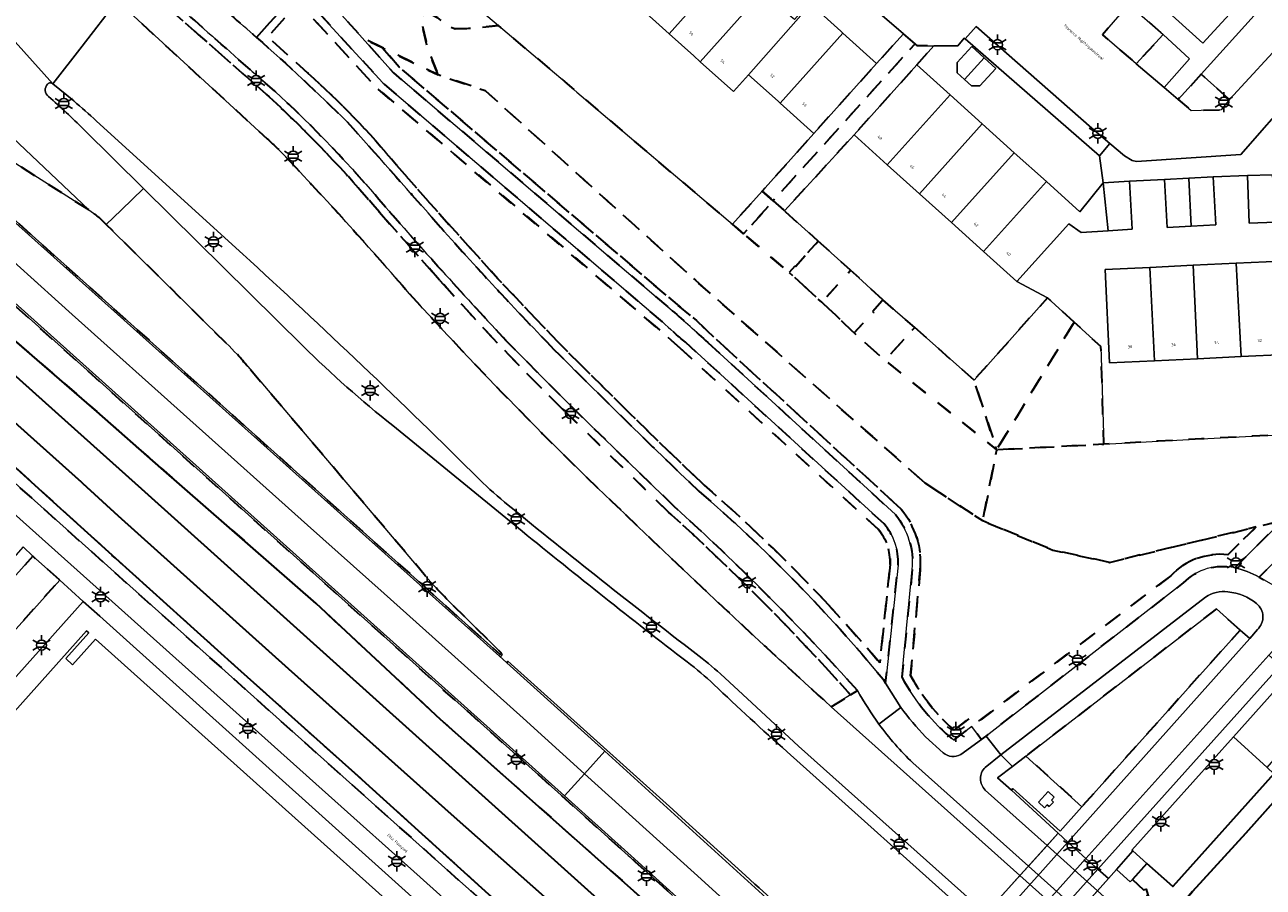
# Model space of a CAD drawing. Extents: x 105780 to 185197, y 477999 to 525027.
# Tile 123 of 562: x 106650 to 106806, y 479043 to 479151. Entities that reach past the tile are written whole.
import ezdxf
from ezdxf.enums import TextEntityAlignment as Align

# ---------------------------------------------------------------- set-up
doc = ezdxf.new("R2010")
doc.units = 0
doc.linetypes.add('XX-HIDDEN', pattern=[4, 2, -2])
for name, color, linetype, lineweight in [('B-GV-GR-MATERIAALGRENS-G', 252, 'XX-HIDDEN', 35), ('B-RO-IE-MEUBILAIR_WEGMEUBILAIR-S', 252, 'Continuous', 25), ('B-RO-IE-TERREINAFSCHEIDING_KUNSTMATIG_SCHUTTING-G', 252, 'IE-TERREINAFSCHEIDING-KUNSTMATIG-DICHT', 18), ('B-WE-GW-WATERGANG_SLOOT_INSTEEK-G', 252, 'Continuous', 30), ('B-WE-KW-KUNSTWERK-GV', 170, 'Continuous', 18), ('B-XX-KG-KADASTRAAL_BEBOUWING-G', 252, 'Continuous', 20), ('B1-WE-OG-BEBOUWING-T18', 7, 'Continuous', 18), ('B1-WE-OG-TERREIN_ERF-GV', 252, 'Continuous', 18), ('B1-WE-OG-TOPOGRAFIE-T18', 10, 'Continuous', 18), ('B1-WE-OG-WEG-GV', 7, 'Continuous', 18), ('B1-WE-VH-VERHARDING_ASFALT-GV', 252, 'Continuous', 18), ('B1-WE-VH-VERHARDING_BETON-GV', 252, 'Continuous', 18), ('B1-WE-VH-VERHARDING_BETONSTRAATSTEEN-GV', 252, 'Continuous', 18), ('B1-WE-VH-VERHARDING_OPEN-GV', 252, 'Continuous', 18), ('B1-WE-VH-VERHARDING_TEGEL-GV', 252, 'Continuous', 18)]:
    doc.layers.add(name, color=color, linetype=linetype, lineweight=lineweight)
doc.styles.add('NLCS-ISO', font='NLCS-ISO.ttf')
doc.styles.add('NLCS-ISO-M200-T18', font='NLCS-ISO.ttf', dxfattribs={"height": 0.36})
doc.linetypes.add('IE-TERREINAFSCHEIDING-KUNSTMATIG-DICHT', pattern='A,8,-1,[82,NLCS.SHX,S=0.75,R=90,X=0,Y=0],-1', length=10)

# ---------------------------------------------------------------- blocks, each defined once
blk = doc.blocks.new('B-SIE-WEG_LICHTMAST-SO')
at = {"ltscale": 0.1}
for p, q in [((-1.1, 0.63), (-2.19, 1.27)), ((0, 1.27), (0, 2.53)), ((1.1, 0.63), (2.19, 1.27)), ((-1.1, -0.63), (-2.19, -1.27)), ((0, -1.27), (0, -2.53)), ((1.1, -0.63), (2.19, -1.27))]:
    blk.add_line(p, q, dxfattribs=at)
at = {"flags": 128}
for points in [[(-1.16, 0.5), (1.16, 0.5)], [(-1.16, -0.5), (1.16, -0.5)]]:
    blk.add_lwpolyline(points, dxfattribs=at)
at = {"ltscale": 0.1}
blk.add_circle((0, 0), 1.27, dxfattribs=at)
at = {"style": 'NLCS-ISO'}
blk.add_attdef('TYPE', text='', height=1.8, dxfattribs=at).set_placement((0, 2.53), align=Align.BOTTOM_CENTER)

msp = doc.modelspace()

# ---------------------------------------------------------------- linework, layer by layer
at = {"layer": 'B-GV-GR-MATERIAALGRENS-G', "flags": 128}
for points in [[(106537.811, 479194.139), (106536.35, 479194.287), (106534.887, 479194.408), (106533.421, 479194.501), (106531.954, 479194.566), (106530.484, 479194.576), (106529.014, 479194.56), (106527.544, 479194.517), (106526.075, 479194.448), (106524.608, 479194.353), (106517.273, 479193.471), (106515.777, 479193.251), (106514.285, 479193.003), (106512.798, 479192.73), (106511.316, 479192.43), (106509.839, 479192.104), (106506.896, 479191.512), (106506.844, 479191.646), (106505.43, 479191.235), (106505.412, 479191.23), (106505.526, 479190.885), (106505.621, 479190.619), (106505.739, 479190.363), (106505.877, 479190.118), (106505.972, 479189.978), (106506.078, 479189.846), (106506.193, 479189.723), (106506.319, 479189.609), (106506.469, 479189.488), (106506.625, 479189.374), (106506.785, 479189.266), (106506.939, 479189.171), (106507.098, 479189.084), (106507.26, 479189.003), (106507.381, 479188.952), (106507.507, 479188.911), (106507.635, 479188.881), (106507.766, 479188.862), (106507.898, 479188.855), (106508.115, 479188.86), (106508.332, 479188.883), (106508.546, 479188.922), (106508.756, 479188.979), (106510.11, 479189.245), (106511.554, 479189.644), (106513.006, 479190.008), (106514.467, 479190.338), (106515.935, 479190.633), (106517.528, 479190.928), (106519.128, 479191.185), (106520.733, 479191.403), (106522.343, 479191.584), (106523.957, 479191.725), (106525.959, 479191.869), (106527.964, 479191.958), (106529.97, 479191.991), (106531.977, 479191.968), (106533.982, 479191.89), (106539.837, 479191.421), (106539.967, 479191.352), (106540.978, 479190.81), (106542.253, 479189.798), (106544.301, 479187.902), (106544.314, 479187.89), (106549.783, 479182.826), (106550.823, 479181.884), (106565.445, 479168.64), (106623.339, 479116.681), (106702.565, 479045.824), (106729.992, 479021.428)], [(106750.167, 479023.505), (106750.919, 479024.342), (106745.8, 479029.045), (106745.218, 479029.577), (106744.775, 479029.984), (106743.431, 479031.211), (106740.67, 479033.736), (106739.502, 479034.799), (106738.615, 479035.609), (106737.247, 479036.851), (106735.529, 479038.415), (106733.802, 479039.98), (106732.44, 479041.217), (106731.597, 479041.978), (106730.378, 479043.083), (106726.917, 479046.205), (106726.249, 479046.808), (106726.038, 479046.998), (106725.216, 479047.739), (106720.044, 479052.383), (106613.349, 479147.99), (106609.183, 479151.747), (106607.709, 479153.101), (106604.924, 479155.676), (106603.406, 479157.1), (106600.8, 479159.569), (106599.165, 479161.135), (106596.416, 479163.806), (106595.145, 479165.047), (106591.102, 479169.073), (106588.279, 479171.411), (106587.938, 479171.676), (106587.705, 479171.867), (106586.993, 479172.408), (106585.382, 479173.657), (106584.674, 479174.17), (106584.203, 479174.528), (106583.506, 479175.017), (106582.414, 479175.808), (106581.33, 479176.542), (106580.601, 479177.053), (106580.066, 479177.398), (106579.379, 479177.863), (106577.738, 479178.898), (106576.904, 479179.436), (106576.617, 479179.606), (106576.279, 479179.819), (106573.118, 479181.675), (106572.237, 479182.229), (106572.111, 479182.306), (106572.06, 479182.338), (106571.898, 479182.436), (106571.349, 479182.772), (106571.125, 479182.905), (106570.992, 479182.986), (106570.804, 479183.097), (106570.455, 479183.304), (106570.119, 479183.498), (106569.915, 479183.618), (106569.769, 479183.701), (106569.554, 479183.825), (106569.052, 479184.107), (106568.746, 479184.278), (106568.647, 479184.334), (106567.733, 479184.833), (106563.749, 479186.83), (106562.515, 479187.389), (106559.61, 479188.642), (106558.874, 479188.959), (106558.323, 479189.16), (106558.312, 479189.164), (106558.301, 479189.168), (106558.29, 479189.172), (106558.279, 479189.176), (106558.268, 479189.18), (106558.257, 479189.184), (106558.246, 479189.188), (106558.235, 479189.192), (106558.224, 479189.196), (106558.218, 479189.198), (106558.21, 479189.201), (106556.077, 479189.977), (106554.281, 479190.631), (106552.677, 479191.112), (106552.672, 479191.114), (106550.749, 479191.691), (106549.599, 479192.036), (106547.118, 479192.627), (106547.107, 479192.63), (106545.411, 479193.034), (106544.844, 479193.169), (106540.031, 479194.025), (106539.3, 479194.202), (106539.269, 479193.964), (106537.811, 479194.139)], [(106679.304, 479149.846), (106684.16, 479155.29), (106665.47, 479171.92), (106668.569, 479175.237), (106668.89, 479175.58), (106666.36, 479177.88)], [(106581.301, 479173.708), (106586.056, 479168.593), (106624.764, 479132.597), (106659.197, 479102.826), (106667.308, 479095.677), (106686.806, 479078.667), (106702.431, 479064.114), (106728.197, 479041.228), (106733.129, 479036.651), (106733.54, 479036.099), (106733.878, 479035.384), (106734.021, 479034.79), (106734.07, 479033.784), (106734.068, 479033.076), (106733.851, 479032.009), (106733.419, 479031.084), (106732.823, 479030.232), (106732.165, 479029.477), (106731.578, 479028.925), (106730.879, 479028.418), (106730.015, 479028.065), (106727.631, 479027.502), (106726.308, 479027.399), (106725.329, 479027.67)], [(106880.441, 479150.387), (106887.104, 479157.864), (106887.972, 479173.648), (106887.031, 479171.81), (106884.03, 479168.141), (106869.442, 479151.854), (106850.82, 479130.959), (106821.005, 479097.629), (106805.382, 479082.003), (106808.124, 479080.435)], [(106725.329, 479027.67), (106723.771, 479028.457), (106720.9, 479030.899), (106691.671, 479057.331), (106676.534, 479070.876), (106661.545, 479084.379), (106655.405, 479089.955), (106654.657, 479090.635), (106630.516, 479112.56), (106574.513, 479162.822), (106570.368, 479166.666)], [(106663.337, 479157.879), (106661.757, 479154.441), (106680.633, 479137.118)], [(106663.747, 479158.852), (106663.337, 479157.879), (106671.977, 479150.227), (106680.887, 479142.386)], [(106680.887, 479142.386), (106671.977, 479150.227), (106663.337, 479157.879)], [(106684.555, 479155.741), (106684.16, 479155.29), (106679.304, 479149.846)], [(106730.343, 479114.093), (106695.187, 479144.146), (106684.555, 479155.741)], [(106685.75, 479145.358), (106680.716, 479149.928), (106684.566, 479154.25), (106694.491, 479143.425), (106729.687, 479113.339), (106732.569, 479110.786)], [(106732.569, 479110.786), (106729.687, 479113.339), (106694.491, 479143.425), (106684.566, 479154.25), (106680.716, 479149.928), (106685.75, 479145.358)], [(106695.089, 479148.575), (106692.594, 479149.788), (106696.535, 479145.394), (106731.573, 479115.493)], [(106760.383, 479090.54), (106736.734, 479112.239), (106734.611, 479114.258), (106732.218, 479116.257), (106697.235, 479146.111), (106695.089, 479148.575)], [(106763.377, 479093.818), (106734.497, 479119.326), (106708.038, 479143.176), (106702.143, 479145.144), (106695.089, 479148.575), (106697.235, 479146.111), (106732.218, 479116.257), (106734.611, 479114.258), (106736.734, 479112.239), (106760.383, 479090.54)], [(106658.19, 479128.161), (106643.412, 479137.544), (106631.125, 479145.315), (106629.896, 479143.884), (106639.964, 479134.876), (106641.331, 479136.352), (106641.906, 479135.863), (106642.731, 479135.148), (106642.35, 479134.721), (106641.455, 479133.541), (106709.954, 479072.254), (106710.115, 479072.419), (106703.281, 479079.185)], [(106735.594, 479093.55), (106731.115, 479097.844), (106726.349, 479102.475), (106717.215, 479111.538), (106709.659, 479119.515), (106702.29, 479127.679), (106696.906, 479133.78)], [(106696.906, 479133.78), (106702.29, 479127.679), (106709.659, 479119.515), (106717.215, 479111.538), (106726.349, 479102.475), (106731.115, 479097.844), (106735.594, 479093.55)], [(106694.754, 479127.871), (106702.329, 479119.343)], [(106702.329, 479119.343), (106694.754, 479127.871)], [(106675.485, 479111.405), (106660.396, 479126.342)], [(106731.81, 479090.884), (106724.655, 479097.851), (106718.739, 479103.597), (106710.798, 479111.631)], [(106758.213, 479088.698), (106733.238, 479111.529)], [(106736.051, 479111.508), (106759.657, 479089.849)], [(106732.569, 479110.786), (106757.49, 479088.004)], [(106757.49, 479088.004), (106732.569, 479110.786)], [(106700.571, 479082.129), (106678.206, 479108.46)], [(106718.041, 479102.88), (106723.957, 479097.134), (106731.127, 479090.154)], [(106731.127, 479090.154), (106723.957, 479097.134), (106718.041, 479102.88)], [(106801.445, 479084.808), (106805.022, 479088.301), (106786.571, 479083.85), (106779.451, 479085.386), (106770.623, 479089.075), (106763.377, 479093.818)], [(106802.324, 479083.162), (106808.271, 479089.085), (106805.022, 479088.301), (106801.445, 479084.808)], [(106758.983, 479083.584), (106757.688, 479071.204), (106755.973, 479073.227), (106752.999, 479076.58), (106750.735, 479079.041)], [(106750.735, 479079.041), (106752.999, 479076.58), (106755.973, 479073.227), (106757.688, 479071.204), (106758.983, 479083.584)], [(106758.102, 479069.168), (106758.417, 479068.667), (106759.981, 479083.51)], [(106761.765, 479082.972), (106760.449, 479069.43)], [(106761.553, 479069.625), (106762.761, 479082.88)], [(106762.761, 479082.88), (106761.553, 479069.625)], [(106794.3, 479082.168), (106770.182, 479063.923), (106769.467, 479064.643), (106767.016, 479062.769)], [(106767.016, 479062.769), (106769.467, 479064.643), (106770.182, 479063.923), (106794.3, 479082.168)], [(106766.983, 479061.485), (106769.264, 479063.229), (106770.488, 479061.56), (106771.041, 479062.01), (106795.891, 479081.279)], [(106754.015, 479067.199), (106754.859, 479067.727)], [(106751.58, 479065.677), (106754.015, 479067.199)]]:
    msp.add_lwpolyline(points, dxfattribs=at)
for points in [[(106681.556, 479143.129, -0.0015485), (106663.747, 479158.852)], [(106672.676, 479155.496, -0.0078211), (106679.304, 479149.846)], [(106679.304, 479149.846, -0.0140676), (106690.712, 479139.22)], [(106696.906, 479133.78, 0.03906), (106685.75, 479145.358)], [(106685.75, 479145.358, -0.03906), (106696.906, 479133.78)], [(106680.887, 479142.386, -0.0317802), (106694.754, 479127.871)], [(106694.754, 479127.871, 0.0317802), (106680.887, 479142.386)], [(106695.511, 479128.525, 0.0316891), (106681.556, 479143.129)], [(106690.712, 479139.22, -0.002646), (106701.544, 479127.013)], [(106680.633, 479137.118, -0.0264363), (106683.294, 479134.483)], [(106683.294, 479134.483, -0.0114264), (106698.547, 479117.615)], [(106660.396, 479126.342, 0.0668118), (106658.19, 479128.161)], [(106710.798, 479111.631, -0.0092913), (106695.511, 479128.525)], [(106701.544, 479127.013, 0.0119517), (106716.5, 479110.839)], [(106702.329, 479119.343, 0.0173737), (106718.041, 479102.88)], [(106718.041, 479102.88, -0.0173737), (106702.329, 479119.343)], [(106698.547, 479117.615, 0.0189607), (106725.703, 479089.868)], [(106733.238, 479111.529, -0.0177812), (106730.343, 479114.093)], [(106731.573, 479115.493, -0.0069685), (106736.051, 479111.508)], [(106678.206, 479108.46, 0.0289412), (106675.485, 479111.405)], [(106716.5, 479110.839, 0.0068589), (106734.92, 479092.811)], [(106734.92, 479092.811, -0.0419647), (106758.102, 479069.168)], [(106750.735, 479079.041, 0.0258345), (106735.594, 479093.55)], [(106735.594, 479093.55, -0.0258345), (106750.735, 479079.041)], [(106754.859, 479067.727, 0.0273991), (106731.81, 479090.884)], [(106725.703, 479089.868, 0.0070704), (106751.58, 479065.677)], [(106731.127, 479090.154, -0.026678), (106754.015, 479067.199)], [(106754.015, 479067.199, 0.026678), (106731.127, 479090.154)], [(106759.657, 479089.849, -0.1974997), (106761.765, 479082.972)], [(106762.761, 479082.88, 0.1992264), (106760.383, 479090.54)], [(106760.383, 479090.54, -0.1992264), (106762.761, 479082.88)], [(106757.49, 479088.004, -0.1861994), (106758.983, 479083.584)], [(106758.983, 479083.584, 0.1861994), (106757.49, 479088.004)], [(106759.981, 479083.51, 0.1897077), (106758.213, 479088.698)], [(106801.445, 479084.808, 0.2398742), (106794.3, 479082.168)], [(106794.3, 479082.168, -0.2398742), (106801.445, 479084.808)], [(106795.891, 479081.279, -0.2631509), (106802.324, 479083.162)], [(106703.281, 479079.185, -0.0183918), (106700.571, 479082.129)], [(106760.449, 479069.43, 0.0944112), (106766.983, 479061.485)], [(106767.016, 479062.769, -0.0893787), (106761.553, 479069.625)], [(106761.553, 479069.625, 0.0893787), (106767.016, 479062.769)]]:
    msp.add_lwpolyline(points, format="xyb", dxfattribs=at)
for points in [[(106702.143, 479145.144), (106700.819, 479148.454), (106699.93, 479152.33), (106700.47, 479152.73), (106701.4, 479152.67), (106702.09, 479152.3), (106703.35, 479151.28), (106704.27, 479150.94), (106705.95, 479150.96), (106709.718, 479151.361), (106706.805, 479153.821), (106705.31, 479153.04), (106704.37, 479152.88), (106701.58, 479153.15), (106691.54, 479156.45), (106689.36, 479157.57), (106687.453, 479155.522), (106692.594, 479149.788), (106695.089, 479148.575)], [(106789.02, 479154.01), (106785.67, 479150.19), (106789.938, 479146.547), (106793.32, 479150.21)], [(106740.561, 479125.159), (106739.143, 479126.365), (106719.599, 479142.971), (106718.13, 479144.257), (106716.22, 479145.87), (106714.081, 479147.677), (106709.718, 479151.361), (106705.95, 479150.96), (106704.27, 479150.94), (106703.35, 479151.28), (106702.09, 479152.3), (106701.4, 479152.67), (106700.47, 479152.73), (106699.93, 479152.33), (106700.819, 479148.454), (106702.143, 479145.144), (106708.038, 479143.176), (106734.497, 479119.326), (106763.377, 479093.818), (106770.623, 479089.075), (106771.851, 479095.299), (106772.385, 479098.006), (106758.329, 479109.252), (106754.444, 479112.705), (106752.14, 479114.928), (106750.387, 479116.545), (106748.03, 479118.72), (106746.298, 479120.285)], [(106762.112, 479149.06), (106760.655, 479150.316), (106757.285, 479146.59), (106749.398, 479137.789), (106742.89, 479130.537), (106744.275, 479129.299)], [(106762.331, 479146.388), (106764.461, 479148.79), (106762.413, 479148.8), (106762.112, 479149.06), (106744.275, 479129.299), (106745.69, 479128.039), (106754.441, 479137.613)], [(106798.089, 479145.215), (106795.197, 479142.06), (106796.86, 479140.64), (106800.623, 479140.751), (106801.683, 479142.025)], [(106744.275, 479129.299), (106742.89, 479130.537), (106739.143, 479126.365), (106740.561, 479125.159)], [(106745.69, 479128.039), (106744.275, 479129.299), (106740.561, 479125.159), (106746.298, 479120.285), (106747.01, 479121.09), (106747.069, 479121.034), (106749.95, 479124.233)], [(106749.95, 479124.233), (106747.069, 479121.034), (106747.01, 479121.09), (106746.298, 479120.285), (106748.03, 479118.72), (106750.387, 479116.545), (106754.014, 479120.572)], [(106758.08, 479116.873), (106754.014, 479120.572), (106750.387, 479116.545), (106752.14, 479114.928), (106754.444, 479112.705), (106756.94, 479115.33), (106756.824, 479115.434)], [(106782.132, 479114.044), (106778.763, 479117.112), (106769.535, 479106.752), (106772.385, 479098.006)], [(106758.08, 479116.873), (106756.824, 479115.434), (106756.94, 479115.33), (106754.444, 479112.705), (106758.329, 479109.252), (106762.083, 479113.375)], [(106782.132, 479114.044), (106772.385, 479098.006), (106785.853, 479098.718), (106785.502, 479110.975)], [(106769.535, 479106.752), (106762.083, 479113.375), (106758.329, 479109.252), (106772.385, 479098.006)], [(106817.823, 479098.599), (106815.904, 479100.302), (106810.75, 479100.031), (106803.664, 479099.657), (106798.131, 479099.365), (106792.703, 479099.079), (106785.853, 479098.718), (106772.385, 479098.006), (106771.851, 479095.299), (106770.623, 479089.075), (106779.451, 479085.386), (106786.571, 479083.85), (106805.022, 479088.301), (106808.271, 479089.085)], [(106654.515, 479081.656), (106651.158, 479084.632), (106621.177, 479051.182), (106624.514, 479048.18), (106654.553, 479081.622)], [(106802.994, 479075.341), (106800.009, 479078.02), (106776.068, 479059.505), (106783.101, 479053.135)]]:
    msp.add_lwpolyline(points, close=True, dxfattribs=at)
at = {"layer": 'B-RO-IE-TERREINAFSCHEIDING_KUNSTMATIG_SCHUTTING-G', "flags": 128}
for points in [[(106804.207, 479074.284), (106802.994, 479075.341), (106783.101, 479053.135), (106780.352, 479050.05), (106774.431, 479055.422), (106774.254, 479055.225), (106780.122, 479049.796), (106781.314, 479048.693)], [(106802.185, 479061.936), (106809.216, 479069.785), (106808.074, 479070.891), (106785.101, 479045.284), (106786.431, 479044.087), (106787.436, 479045.219), (106789.522, 479047.568), (106789.377, 479047.685)], [(106751.534, 479015.3), (106781.314, 479048.693), (106780.122, 479049.796), (106750.089, 479016.59)], [(106756.603, 479010.772), (106786.431, 479044.087), (106785.101, 479045.284), (106755.237, 479011.992), (106755.402, 479011.845)]]:
    msp.add_lwpolyline(points, close=True, dxfattribs=at)
at = {"layer": 'B-WE-GW-WATERGANG_SLOOT_INSTEEK-G', "flags": 128}
for points in [[(106864.382, 479089.73), (106866.227, 479092.109), (106868.209, 479094.391), (106890.047, 479118.708), (106900.311, 479130.059), (106917.399, 479149.19), (106932.005, 479165.409), (106918.595, 479178.021), (106907.593, 479165.795), (106883.759, 479139.14), (106828.835, 479077.991), (106814.47, 479061.873), (106803.729, 479049.822), (106797.014, 479042.489), (106794.981, 479040.143), (106793.244, 479038.231), (106763.49, 479005.024), (106776.564, 478993.275), (106806.549, 479026.282), (106808.65, 479028.626), (106816.403, 479037.017), (106824.289, 479045.56), (106847.641, 479071.621)], [(106574.36, 479171.952), (106573.658, 479171.314), (106573.494, 479170.901), (106573.808, 479168.923), (106594.028, 479150.522), (106657.298, 479093.931), (106657.463, 479093.781), (106661.916, 479089.721), (106683.316, 479070.485), (106704.153, 479051.846), (106718.436, 479039.186), (106723.339, 479034.578), (106725.93, 479032.415), (106728.292, 479032.249), (106729.326, 479033.348), (106728.849, 479035.575), (106664.847, 479093.076), (106656.842, 479100.245), (106613.597, 479138.969), (106576.787, 479171.809), (106574.73, 479172.031)]]:
    msp.add_lwpolyline(points, close=True, dxfattribs=at)
for points in [[(106572.046, 479176.07), (106574.36, 479171.952), (106574.73, 479172.031), (106576.787, 479171.809), (106613.597, 479138.969), (106656.842, 479100.245), (106664.847, 479093.076), (106728.849, 479035.575), (106729.326, 479033.348), (106732.823, 479030.232), (106733.419, 479031.084), (106733.851, 479032.009), (106734.068, 479033.076), (106734.07, 479033.784), (106734.021, 479034.79), (106733.878, 479035.384), (106733.54, 479036.099), (106733.129, 479036.651), (106728.197, 479041.228), (106702.431, 479064.114), (106686.806, 479078.667), (106667.308, 479095.677), (106659.197, 479102.826), (106624.764, 479132.597)], [(106570.368, 479166.666), (106574.513, 479162.822), (106630.516, 479112.56), (106654.657, 479090.635), (106655.405, 479089.955), (106661.545, 479084.379), (106676.534, 479070.876), (106691.671, 479057.331), (106720.9, 479030.899)], [(106718.436, 479039.186), (106704.153, 479051.846), (106683.316, 479070.485), (106661.916, 479089.721), (106657.463, 479093.781), (106657.298, 479093.931), (106594.028, 479150.522)], [(106807.249, 479057.263), (106794.544, 479043.112), (106791.249, 479045.986), (106789.448, 479043.982), (106790.833, 479042.682), (106791.174, 479042.765), (106791.405, 479042.053), (106792.377, 479039.061), (106793.244, 479038.231), (106794.981, 479040.143), (106797.014, 479042.489), (106803.729, 479049.822), (106814.47, 479061.873)]]:
    msp.add_lwpolyline(points, dxfattribs=at)
at = {"layer": 'B-WE-KW-KUNSTWERK-GV', "flags": 128}
msp.add_lwpolyline([(106750.089, 479016.59), (106751.534, 479015.3), (106753.767, 479013.305), (106755.237, 479011.992), (106756.603, 479010.772), (106786.431, 479044.087), (106785.101, 479045.284), (106783.602, 479046.633), (106781.314, 479048.693), (106780.122, 479049.796)], close=True, dxfattribs=at)
at = {"layer": 'B-XX-KG-KADASTRAAL_BEBOUWING-G', "flags": 128}
for points in [[(106739.061, 479159.145), (106737.841, 479160.238), (106734.973, 479162.807), (106727.084, 479153.985), (106729.942, 479151.424), (106731.184, 479150.311)], [(106742.989, 479155.624), (106742.195, 479156.336), (106739.061, 479159.145), (106731.184, 479150.311), (106734.297, 479147.522), (106735.101, 479146.801)], [(106748.991, 479154.022), (106748.818, 479154.177), (106746.941, 479152.083), (106746.55, 479152.434), (106742.989, 479155.624), (106735.101, 479146.801), (106739.301, 479143.038), (106741.188, 479145.145)], [(106753.038, 479150.396), (106752.781, 479150.626), (106748.991, 479154.022), (106741.188, 479145.145), (106744.894, 479141.824), (106745.173, 479141.574)], [(106753.038, 479150.396), (106745.173, 479141.574), (106749.398, 479137.789), (106757.285, 479146.59)], [(106770.811, 479147.299), (106769.267, 479148.714), (106767.431, 479146.712), (106767.419, 479145.4), (106768.334, 479144.56)], [(106770.811, 479147.299), (106768.334, 479144.56), (106769.21, 479143.757), (106770.254, 479143.747), (106772.277, 479145.954)], [(106766.52, 479142.621), (106762.331, 479146.388), (106754.441, 479137.613), (106758.624, 479133.841)], [(106770.56, 479138.988), (106766.52, 479142.621), (106758.624, 479133.841), (106762.658, 479130.202)], [(106774.6, 479135.356), (106770.56, 479138.988), (106762.658, 479130.202), (106766.693, 479126.563)], [(106778.631, 479131.731), (106774.6, 479135.356), (106766.693, 479126.563), (106770.708, 479122.942)], [(106786.389, 479125.551), (106785.778, 479131.579), (106782.854, 479127.933), (106778.631, 479131.731), (106770.708, 479122.942), (106774.902, 479119.159), (106781.437, 479126.404), (106783.027, 479125.328)], [(106789.084, 479131.76), (106785.778, 479131.579), (106786.389, 479125.551), (106789.414, 479125.751)], [(106796.56, 479132.154), (106793.489, 479131.988), (106793.814, 479125.955), (106796.849, 479126.118)], [(106799.608, 479132.318), (106796.56, 479132.154), (106796.849, 479126.118), (106799.933, 479126.284)], [(106807.076, 479132.594), (106803.911, 479132.478), (106804.129, 479126.494), (106807.446, 479126.615)], [(106791.654, 479120.936), (106786.022, 479120.666), (106786.584, 479108.929), (106792.216, 479109.199)], [(106797.086, 479121.196), (106791.654, 479120.936), (106792.216, 479109.199), (106797.648, 479109.459)], [(106802.499, 479121.455), (106797.086, 479121.196), (106797.648, 479109.459), (106803.126, 479109.721)], [(106802.499, 479121.455), (106803.126, 479109.721), (106808.711, 479109.989), (106808.149, 479121.726)]]:
    msp.add_lwpolyline(points, close=True, dxfattribs=at)
msp.add_lwpolyline([(106721.823, 479017.946), (106659.049, 479074.18), (106656.136, 479070.983), (106655.307, 479071.769), (106658.199, 479074.992), (106657.937, 479075.239), (106639.103, 479054.221), (106639.323, 479054.005), (106643.129, 479050.595), (106633.632, 479040.009)], dxfattribs=at)
at = {"layer": 'B1-WE-OG-TERREIN_ERF-GV', "flags": 128}
for points in [[(106786.71, 479159.659), (106798.3, 479149.13), (106817.832, 479170.424)], [(106748.991, 479154.022), (106752.781, 479150.626), (106753.038, 479150.396), (106757.285, 479146.59), (106760.655, 479150.316), (106752.03, 479157.75)], [(106706.805, 479153.821), (106709.718, 479151.361), (106714.081, 479147.677), (106716.22, 479145.87), (106718.13, 479144.257), (106719.599, 479142.971), (106739.143, 479126.365), (106742.89, 479130.537), (106749.398, 479137.789), (106745.173, 479141.574), (106744.894, 479141.824), (106741.188, 479145.145), (106739.301, 479143.038), (106735.101, 479146.801), (106734.297, 479147.522), (106731.184, 479150.311), (106729.942, 479151.424), (106727.084, 479153.985)], [(106807.446, 479126.615), (106804.129, 479126.494), (106803.911, 479132.478), (106799.608, 479132.318), (106799.933, 479126.284), (106796.849, 479126.118), (106793.814, 479125.955), (106793.489, 479131.988), (106789.084, 479131.76), (106789.414, 479125.751), (106786.389, 479125.551), (106783.027, 479125.328), (106781.437, 479126.404), (106774.902, 479119.159), (106778.763, 479117.112), (106782.132, 479114.044), (106785.502, 479110.975), (106785.853, 479098.718), (106792.703, 479099.079), (106798.131, 479099.365), (106803.664, 479099.657), (106810.75, 479100.031)], [(106633.632, 479040.009), (106643.129, 479050.595), (106639.323, 479054.005), (106639.103, 479054.221), (106657.937, 479075.239), (106658.199, 479074.992), (106655.307, 479071.769), (106656.136, 479070.983), (106659.049, 479074.18), (106721.823, 479017.946)]]:
    msp.add_lwpolyline(points, dxfattribs=at)
for points in [[(106785.3, 479134.96), (106768.435, 479149.656), (106768.285, 479149.76), (106767.497, 479148.775), (106764.461, 479148.79), (106762.331, 479146.388), (106766.52, 479142.621), (106770.56, 479138.988), (106774.6, 479135.356), (106778.631, 479131.731), (106782.854, 479127.933), (106785.778, 479131.579)], [(106770.254, 479143.747), (106769.21, 479143.757), (106768.334, 479144.56), (106767.419, 479145.4), (106767.431, 479146.712), (106769.267, 479148.714), (106770.811, 479147.299), (106772.277, 479145.954)], [(106766.693, 479126.563), (106762.658, 479130.202), (106758.624, 479133.841), (106754.441, 479137.613), (106745.69, 479128.039), (106749.95, 479124.233), (106754.014, 479120.572), (106758.08, 479116.873), (106762.083, 479113.375), (106769.535, 479106.752), (106778.763, 479117.112), (106774.902, 479119.159), (106770.708, 479122.942)], [(106797.086, 479121.196), (106802.499, 479121.455), (106808.149, 479121.726), (106808.711, 479109.989), (106803.126, 479109.721), (106797.648, 479109.459), (106792.216, 479109.199), (106786.584, 479108.929), (106786.022, 479120.666), (106791.654, 479120.936)], [(106720.528, 479022.39), (106698.851, 479041.805), (106659.607, 479077.091), (106657.512, 479078.92), (106627.548, 479045.488), (106629.621, 479043.617), (106629.854, 479043.406), (106633.632, 479040.009), (106633.18, 479039.498), (106650.001, 479024.421), (106649.551, 479023.852), (106656.792, 479017.354), (106657.699, 479018.45), (106661.454, 479015.094), (106660.524, 479014.03), (106667.712, 479007.53), (106668.248, 479008.124), (106677.301, 479000), (106692.824, 478986.07), (106695.764, 478983.368), (106707.641, 478996.609), (106726.199, 479017.304)]]:
    msp.add_lwpolyline(points, close=True, dxfattribs=at)
at = {"layer": 'B1-WE-OG-WEG-GV', "flags": 128}
msp.add_lwpolyline([(106814.93, 479081.187), (106808.099, 479073.835), (106809.54, 479072.503), (106808.074, 479070.891), (106809.216, 479069.785), (106802.185, 479061.936), (106806.391, 479058.054), (106811.785, 479064.255), (106824.433, 479078.796), (106828.558, 479083.714), (106831.058, 479087.346), (106839.086, 479095.685), (106843.753, 479100.883)], dxfattribs=at)
at = {"layer": 'B1-WE-VH-VERHARDING_ASFALT-GV', "flags": 128}
for points in [[(106569.346, 479218.686), (106560.288, 479218.156), (106588.07, 479193.05), (106613.814, 479169.851), (106620.224, 479164.03), (106628.407, 479156.299), (106640.583, 479144.795), (106658.19, 479128.161)], [(106625.605, 479148.733), (106631.125, 479145.315), (106643.412, 479137.544), (106658.19, 479128.161), (106640.583, 479144.795), (106628.407, 479156.299), (106620.224, 479164.03)], [(106653.688, 479144.014), (106635.774, 479163.977)], [(106635.774, 479163.977), (106653.688, 479144.014), (106657.36, 479148.759), (106661.757, 479154.441)], [(106661.757, 479154.441), (106657.36, 479148.759), (106653.688, 479144.014), (106656.317, 479141.867)], [(106680.633, 479137.118), (106661.757, 479154.441)], [(106659.171, 479139.333), (106677.559, 479122.612)], [(106660.396, 479126.342), (106662.257, 479128.143), (106665.078, 479130.872), (106657.537, 479138.319)], [(106685.163, 479111.035), (106665.078, 479130.872), (106662.257, 479128.143)], [(106662.257, 479128.143), (106660.396, 479126.342), (106675.485, 479111.405)], [(106729.992, 479021.428), (106702.565, 479045.824), (106623.339, 479116.681)], [(106625.104, 479111.16), (106688.353, 479054.584), (106699.871, 479044.281), (106727.914, 479019.105)], [(106710.798, 479111.631), (106718.739, 479103.597), (106724.655, 479097.851), (106731.81, 479090.884)], [(106678.206, 479108.46), (106700.571, 479082.129)], [(106712.701, 479087.771), (106696.429, 479101.048)], [(106808.124, 479080.435), (106805.382, 479082.003)], [(106795.891, 479081.279), (106771.041, 479062.01), (106772.919, 479059.671), (106798.659, 479079.474)], [(106805.181, 479075.426), (106804.207, 479074.284), (106781.314, 479048.693), (106783.602, 479046.633), (106806.595, 479072.191), (106808.099, 479073.835), (106814.93, 479081.187)], [(106703.281, 479079.185), (106710.115, 479072.419), (106710.162, 479072.348), (106710.179, 479072.265), (106710.165, 479072.181), (106710.12, 479072.109), (106710.052, 479072.058), (106709.97, 479072.036), (106709.886, 479072.046), (106709.868, 479072.056), (106709.811, 479072.086), (106710.758, 479071.203), (106710.892, 479071.441), (106721.277, 479062.116), (106731.641, 479052.768), (106732.768, 479051.747), (106740.806, 479044.464), (106741.983, 479043.397), (106742.505, 479042.922), (106752.305, 479034.002), (106759.713, 479027.23), (106769.984, 479038.587), (106746.017, 479060.041)], [(106737.639, 479069.827), (106741.588, 479066.179), (106747.454, 479060.733), (106771, 479039.71), (106775.306, 479044.471), (106751.58, 479065.677)], [(106757.583, 479063.511), (106760.341, 479065.601), (106758.417, 479068.667), (106758.102, 479069.168)]]:
    msp.add_lwpolyline(points, dxfattribs=at)
at = {"layer": 'B1-WE-VH-VERHARDING_ASFALT-GV'}
for points in [[(106663.747, 479158.852, 0.0015485), (106681.556, 479143.129)], [(106679.304, 479149.846, 0.0078211), (106672.676, 479155.496)], [(106690.712, 479139.22, 0.0140676), (106679.304, 479149.846)], [(106653.148, 479142.433, -0.4658861), (106653.025, 479143.985)], [(106653.025, 479143.985, -0.4268889), (106653.688, 479144.014)], [(106657.537, 479138.319, 0.0158792), (106653.148, 479142.433)], [(106681.556, 479143.129, -0.0316891), (106695.511, 479128.525)], [(106656.317, 479141.867, -0.0070499), (106659.171, 479139.333)], [(106701.544, 479127.013, 0.002646), (106690.712, 479139.22)], [(106683.294, 479134.483, 0.0264363), (106680.633, 479137.118)], [(106698.547, 479117.615, 0.0114264), (106683.294, 479134.483)], [(106658.19, 479128.161, -0.0668118), (106660.396, 479126.342)], [(106695.511, 479128.525, 0.0092913), (106710.798, 479111.631)], [(106716.5, 479110.839, -0.0119517), (106701.544, 479127.013)], [(106677.559, 479122.612, -0.0103083), (106707.335, 479094.279)], [(106725.703, 479089.868, -0.0189607), (106698.547, 479117.615)], [(106675.485, 479111.405, -0.0289412), (106678.206, 479108.46)], [(106696.429, 479101.048, -0.0262066), (106685.163, 479111.035)], [(106734.92, 479092.811, -0.0068589), (106716.5, 479110.839)], [(106707.335, 479094.279, 0.0214439), (106710.959, 479091.052)], [(106758.102, 479069.168, 0.0419647), (106734.92, 479092.811)], [(106710.959, 479091.052, 0.0083441), (106734.577, 479072.367)], [(106731.81, 479090.884, -0.0273991), (106754.859, 479067.727)], [(106751.58, 479065.677, -0.0070704), (106725.703, 479089.868)], [(106733.445, 479071.326, -0.0066962), (106712.701, 479087.771)], [(106802.324, 479083.162, 0.2631509), (106795.891, 479081.279)], [(106805.382, 479082.003, 0.0808135), (106802.324, 479083.162)], [(106700.571, 479082.129, 0.0183918), (106703.281, 479079.185)], [(106798.659, 479079.474, -0.1924927), (106801.465, 479080.136)], [(106801.465, 479080.136, -0.1581402), (106805.065, 479078.661)], [(106805.065, 479078.661, -0.4612), (106805.181, 479075.426)], [(106734.577, 479072.367, -0.017829), (106737.639, 479069.827)], [(106736.822, 479068.495, 0.0280381), (106733.445, 479071.326)], [(106746.017, 479060.041, -0.0093491), (106736.822, 479068.495)], [(106754.859, 479067.727, 0.024204), (106757.583, 479063.511)]]:
    msp.add_lwpolyline(points, format="xyb", dxfattribs=at)
at = {"layer": 'B1-WE-VH-VERHARDING_ASFALT-GV', "flags": 128}
for points in [[(106808.074, 479070.891), (106806.595, 479072.191), (106783.602, 479046.633), (106785.101, 479045.284)], [(106807.249, 479057.263), (106806.391, 479058.054), (106802.185, 479061.936), (106789.377, 479047.685), (106789.522, 479047.568), (106791.249, 479045.986), (106794.544, 479043.112)], [(106723.099, 479060.113), (106720.54, 479057.281), (106734.342, 479044.807), (106761.007, 479020.589), (106767.153, 479014.986), (106769.669, 479017.795)], [(106718.029, 479054.503), (106720.191, 479052.547), (106726.396, 479046.973), (106732.586, 479041.381), (106738.761, 479035.773), (106744.921, 479030.148), (106751.065, 479024.506), (106764.634, 479012.174), (106764.635, 479012.176), (106767.153, 479014.986), (106761.007, 479020.589), (106734.342, 479044.807), (106720.54, 479057.281)], [(106783.602, 479046.633), (106781.314, 479048.693), (106751.534, 479015.3), (106753.767, 479013.305)], [(106785.101, 479045.284), (106783.602, 479046.633), (106753.767, 479013.305), (106755.237, 479011.992)], [(106775.306, 479044.471), (106771, 479039.71), (106777.398, 479033.998), (106781.677, 479038.778)]]:
    msp.add_lwpolyline(points, close=True, dxfattribs=at)
at = {"layer": 'B1-WE-VH-VERHARDING_BETON-GV', "flags": 128}
msp.add_lwpolyline([(106648.595, 479126.857), (106709.852, 479072.07), (106709.868, 479072.056), (106709.886, 479072.046), (106709.97, 479072.036), (106710.052, 479072.058), (106710.12, 479072.109), (106710.165, 479072.181), (106710.179, 479072.265), (106710.162, 479072.348), (106710.115, 479072.419), (106709.954, 479072.254), (106641.455, 479133.541)], dxfattribs=at)
for points in [[(106646.078, 479124.03), (106646.985, 479123.223), (106656.097, 479115.02), (106685.71, 479088.524), (106695.354, 479079.955), (106702.594, 479073.427), (106712.83, 479064.249), (106720.54, 479057.281), (106723.099, 479060.113), (106710.758, 479071.203), (106709.811, 479072.086), (106709.868, 479072.056), (106709.852, 479072.07), (106648.595, 479126.857)], [(106646.078, 479124.03), (106643.565, 479121.208), (106718.029, 479054.503), (106720.54, 479057.281), (106712.83, 479064.249), (106702.594, 479073.427), (106695.354, 479079.955), (106685.71, 479088.524), (106656.097, 479115.02), (106646.985, 479123.223)], [(106710.892, 479071.441), (106710.758, 479071.203), (106723.099, 479060.113), (106769.669, 479017.795), (106769.833, 479017.978), (106766.106, 479021.386), (106759.713, 479027.23), (106752.305, 479034.002), (106742.505, 479042.922), (106741.983, 479043.397), (106740.806, 479044.464), (106732.768, 479051.747), (106731.641, 479052.768), (106721.277, 479062.116)], [(106791.249, 479045.986), (106789.522, 479047.568), (106787.436, 479045.219), (106789.172, 479043.675), (106789.448, 479043.982)]]:
    msp.add_lwpolyline(points, close=True, dxfattribs=at)
at = {"layer": 'B1-WE-VH-VERHARDING_BETONSTRAATSTEEN-GV', "flags": 128}
for points in [[(106814.013, 479155.479), (106801.683, 479142.025), (106800.623, 479140.751), (106796.86, 479140.64), (106795.197, 479142.06), (106793.456, 479143.545), (106789.938, 479146.547), (106785.67, 479150.19), (106789.02, 479154.01), (106756.547, 479183.074), (106756.72, 479185.46), (106757.196, 479185.987), (106777.451, 479208.419), (106779.527, 479210.693)], [(106752.03, 479157.75), (106760.655, 479150.316), (106762.112, 479149.06), (106762.413, 479148.8), (106764.461, 479148.79), (106767.497, 479148.775), (106768.285, 479149.76), (106768.435, 479149.656), (106769.791, 479151.234), (106784.334, 479138.452), (106786.618, 479136.506), (106788.443, 479134.951), (106789.425, 479134.37), (106789.953, 479134.235), (106803.106, 479135.151), (106809.918, 479142.94)], [(106613.349, 479147.99), (106720.044, 479052.383), (106725.216, 479047.739), (106726.038, 479046.998), (106726.249, 479046.808), (106726.917, 479046.205), (106730.378, 479043.083), (106731.597, 479041.978)], [(106656.317, 479141.867), (106653.688, 479144.014)], [(106677.559, 479122.612), (106659.171, 479139.333)], [(106657.537, 479138.319), (106665.078, 479130.872), (106685.163, 479111.035)], [(106732.586, 479041.381), (106726.396, 479046.973), (106720.191, 479052.547), (106718.029, 479054.503), (106643.565, 479121.208)], [(106696.429, 479101.048), (106712.701, 479087.771)], [(106746.017, 479060.041), (106769.984, 479038.587), (106771, 479039.71), (106747.454, 479060.733), (106741.588, 479066.179), (106737.639, 479069.827)], [(106754.859, 479067.727), (106754.015, 479067.199), (106751.58, 479065.677), (106775.306, 479044.471), (106776.38, 479045.658), (106761.845, 479058.646)]]:
    msp.add_lwpolyline(points, dxfattribs=at)
for points in [[(106814.013, 479155.479), (106810.277, 479158.72), (106798.089, 479145.215), (106801.683, 479142.025)], [(106769.791, 479151.234), (106768.435, 479149.656), (106785.3, 479134.96), (106786.618, 479136.506), (106784.334, 479138.452)], [(106793.32, 479150.21), (106789.938, 479146.547), (106793.456, 479143.545), (106796.65, 479147.16)]]:
    msp.add_lwpolyline(points, close=True, dxfattribs=at)
at = {"layer": 'B1-WE-VH-VERHARDING_BETONSTRAATSTEEN-GV'}
for points in [[(106653.025, 479143.985, 0.4658861), (106653.148, 479142.433)], [(106653.688, 479144.014, 0.4268889), (106653.025, 479143.985)], [(106653.148, 479142.433, -0.0158792), (106657.537, 479138.319)], [(106659.171, 479139.333, 0.0070499), (106656.317, 479141.867)], [(106707.335, 479094.279, 0.0103083), (106677.559, 479122.612)], [(106685.163, 479111.035, 0.0262066), (106696.429, 479101.048)], [(106710.959, 479091.052, -0.0214439), (106707.335, 479094.279)], [(106734.577, 479072.367, -0.0083441), (106710.959, 479091.052)], [(106712.701, 479087.771, 0.0066962), (106733.445, 479071.326)], [(106737.639, 479069.827, 0.017829), (106734.577, 479072.367)], [(106733.445, 479071.326, -0.0280381), (106736.822, 479068.495)], [(106736.822, 479068.495, 0.0093491), (106746.017, 479060.041)], [(106757.583, 479063.511, -0.024204), (106754.859, 479067.727)], [(106761.845, 479058.646, -0.0456847), (106757.583, 479063.511)]]:
    msp.add_lwpolyline(points, format="xyb", dxfattribs=at)
at = {"layer": 'B1-WE-VH-VERHARDING_OPEN-GV', "flags": 128}
msp.add_lwpolyline([(106776.38, 479045.658), (106775.306, 479044.471), (106781.677, 479038.778), (106782.745, 479039.97)], close=True, dxfattribs=at)
at = {"layer": 'B1-WE-VH-VERHARDING_TEGEL-GV', "flags": 128}
for points in [[(106817.832, 479170.424), (106798.3, 479149.13), (106786.71, 479159.659), (106781.57, 479164.31), (106778.616, 479166.946), (106773.505, 479171.522), (106759.528, 479183.918), (106757.196, 479185.987), (106756.72, 479185.46), (106756.547, 479183.074), (106789.02, 479154.01), (106793.32, 479150.21), (106796.65, 479147.16), (106793.456, 479143.545), (106795.197, 479142.06), (106798.089, 479145.215), (106810.277, 479158.72)], [(106692.594, 479149.788), (106687.453, 479155.522), (106684.555, 479155.741), (106695.187, 479144.146), (106730.343, 479114.093)], [(106731.573, 479115.493), (106696.535, 479145.394), (106692.594, 479149.788)], [(106809.918, 479142.94), (106803.106, 479135.151), (106789.953, 479134.235), (106789.425, 479134.37), (106788.443, 479134.951), (106786.618, 479136.506), (106785.3, 479134.96), (106785.778, 479131.579), (106789.084, 479131.76), (106793.489, 479131.988), (106796.56, 479132.154), (106799.608, 479132.318), (106803.911, 479132.478), (106807.076, 479132.594)], [(106727.914, 479019.105), (106699.871, 479044.281), (106688.353, 479054.584), (106625.104, 479111.16)], [(106733.238, 479111.529), (106758.213, 479088.698)], [(106759.657, 479089.849), (106736.051, 479111.508)], [(106821.005, 479097.629), (106818.936, 479099.707), (106817.823, 479098.599), (106808.271, 479089.085), (106802.324, 479083.162)], [(106805.382, 479082.003), (106821.005, 479097.629)], [(106633.632, 479040.009), (106629.854, 479043.406), (106629.621, 479043.617), (106627.548, 479045.488), (106657.512, 479078.92), (106654.553, 479081.622), (106624.514, 479048.18), (106621.177, 479051.182), (106651.158, 479084.632), (106649.971, 479085.789), (106643.172, 479078.137), (106642.913, 479078.328), (106633.782, 479068.162), (106633.509, 479068.377), (106617.996, 479050.966), (106615.772, 479049.86), (106625.377, 479041.2)], [(106649.971, 479085.789), (106651.158, 479084.632), (106654.515, 479081.656), (106654.553, 479081.622), (106657.512, 479078.92), (106659.607, 479077.091), (106698.851, 479041.805)], [(106759.981, 479083.51), (106758.417, 479068.667), (106760.341, 479065.601)], [(106760.449, 479069.43), (106761.765, 479082.972)], [(106798.659, 479079.474), (106772.919, 479059.671), (106774.366, 479058.204), (106776.068, 479059.505), (106800.009, 479078.02)], [(106800.009, 479078.02), (106802.994, 479075.341), (106804.207, 479074.284), (106805.181, 479075.426)], [(106760.341, 479065.601), (106757.583, 479063.511)], [(106767.868, 479059.674), (106770.488, 479061.56), (106769.264, 479063.229), (106766.983, 479061.485)], [(106765.648, 479059.896), (106763.44, 479061.934)], [(106763.44, 479061.934), (106765.648, 479059.896)], [(106772.919, 479059.671), (106771.041, 479062.01), (106770.488, 479061.56), (106767.868, 479059.674)], [(106770.927, 479058.061), (106772.919, 479059.671)], [(106774.254, 479055.225), (106772.503, 479056.78), (106774.366, 479058.204), (106772.919, 479059.671), (106770.927, 479058.061)], [(106761.845, 479058.646), (106776.38, 479045.658), (106778.715, 479048.24), (106770.939, 479055.223)], [(106770.939, 479055.223), (106778.715, 479048.24), (106780.122, 479049.796), (106774.254, 479055.225)]]:
    msp.add_lwpolyline(points, dxfattribs=at)
at = {"layer": 'B1-WE-VH-VERHARDING_TEGEL-GV'}
for points in [[(106730.343, 479114.093, 0.0177812), (106733.238, 479111.529)], [(106736.051, 479111.508, 0.0069685), (106731.573, 479115.493)], [(106761.765, 479082.972, 0.1974997), (106759.657, 479089.849)], [(106758.213, 479088.698, -0.1897077), (106759.981, 479083.51)], [(106802.324, 479083.162, -0.0808135), (106805.382, 479082.003)], [(106801.465, 479080.136, 0.1924927), (106798.659, 479079.474)], [(106805.065, 479078.661, 0.1581402), (106801.465, 479080.136)], [(106805.181, 479075.426, 0.4612), (106805.065, 479078.661)], [(106766.983, 479061.485, -0.0944112), (106760.449, 479069.43)], [(106763.44, 479061.934, -0.0378425), (106760.341, 479065.601)], [(106760.341, 479065.601, 0.0378425), (106763.44, 479061.934)], [(106757.583, 479063.511, 0.0456847), (106761.845, 479058.646)], [(106767.868, 479059.674, -0.2964053), (106765.648, 479059.896)], [(106765.648, 479059.896, 0.2964053), (106767.868, 479059.674)], [(106770.939, 479055.223, -0.416489), (106770.927, 479058.061)], [(106770.927, 479058.061, 0.416489), (106770.939, 479055.223)]]:
    msp.add_lwpolyline(points, format="xyb", dxfattribs=at)
at = {"layer": 'B1-WE-VH-VERHARDING_TEGEL-GV', "flags": 128}
for points in [[(106776.068, 479059.505), (106774.366, 479058.204), (106772.503, 479056.78), (106774.254, 479055.225), (106774.431, 479055.422), (106780.352, 479050.05), (106783.101, 479053.135)], [(106777.645, 479053.699), (106778.417, 479053.003), (106778.742, 479053.368), (106779.003, 479053.143), (106779.517, 479053.711), (106779.268, 479053.944), (106779.614, 479054.337), (106778.842, 479055.028)], [(106778.842, 479055.028), (106779.614, 479054.337), (106779.268, 479053.944), (106779.517, 479053.711), (106779.003, 479053.143), (106778.742, 479053.368), (106778.417, 479053.003), (106777.645, 479053.699)], [(106783.602, 479046.633), (106781.314, 479048.693), (106780.122, 479049.796), (106778.715, 479048.24), (106785.053, 479042.548), (106786.431, 479044.087), (106785.101, 479045.284)], [(106778.715, 479048.24), (106776.38, 479045.658), (106782.745, 479039.97), (106785.053, 479042.548)], [(106790.833, 479042.682), (106789.448, 479043.982), (106789.172, 479043.675), (106787.436, 479045.219), (106786.431, 479044.087), (106785.053, 479042.548), (106788.819, 479039.166), (106791.142, 479041.758), (106791.405, 479042.053), (106791.174, 479042.765)]]:
    msp.add_lwpolyline(points, close=True, dxfattribs=at)

# ---------------------------------------------------------------- block references
at = {"layer": 'B-RO-IE-MEUBILAIR_WEGMEUBILAIR-S', "xscale": 0.5, "yscale": 0.5, "zscale": 0.5}
for p in [(106772.496, 479148.936), (106679.259, 479144.438), (106655.067, 479141.541), (106800.961, 479141.717), (106785.106, 479137.796), (106683.906, 479134.918), (106673.891, 479124.154), (106699.196, 479123.476), (106702.403, 479114.53), (106693.588, 479105.456), (106718.776, 479102.556), (106711.946, 479089.306), (106802.476, 479083.788), (106700.749, 479080.795), (106741.016, 479081.293), (106659.689, 479079.521), (106728.976, 479075.718), (106652.272, 479073.451), (106782.548, 479071.551), (106678.221, 479062.966), (106744.686, 479062.234), (106767.242, 479062.537), (106711.976, 479059.06), (106799.752, 479058.437), (106793.015, 479051.261), (106760.134, 479048.434), (106781.886, 479048.204), (106696.938, 479046.26), (106784.412, 479045.788), (106728.352, 479044.439)]:
    msp.add_blockref('B-SIE-WEG_LICHTMAST-SO', p, dxfattribs=at)

# ---------------------------------------------------------------- texts
at = {"layer": 'B1-WE-OG-BEBOUWING-T18', "style": 'NLCS-ISO-M200-T18'}
for s, rotation, p in [('56', 318.2, (106733.975, 479150.362)), ('54', 318.2, (106737.931, 479146.818)), ('52', 318.2, (106744.174, 479145.022)), ('50', 318.2, (106748.2, 479141.413)), ('48', 318.1, (106757.692, 479137.239)), ('46', 318.1, (106761.753, 479133.575)), ('44', 318.1, (106765.762, 479129.961)), ('42', 318.1, (106769.796, 479126.322)), ('40', 318.1, (106773.875, 479122.642)), ('38', 2.8, (106789.161, 479110.954)), ('36', 2.8, (106794.629, 479111.216)), ('34', 2.8, (106800.024, 479111.474)), ('32', 2.8, (106805.456, 479111.734))]:
    msp.add_text(s, height=0.36, rotation=rotation, dxfattribs=at).set_placement(p, align=Align.MIDDLE)
at = {"layer": 'B1-WE-OG-TOPOGRAFIE-T18', "style": 'NLCS-ISO-M200-T18'}
for s, rotation, p in [('Florence Nightingalestraat', 318.5, (106783.311, 479149.195)), ('Etta Palmpad', 318.1, (106696.988, 479048.512))]:
    msp.add_text(s, height=0.36, rotation=rotation, dxfattribs=at).set_placement(p, align=Align.MIDDLE)

doc.saveas('drawing.dxf')
